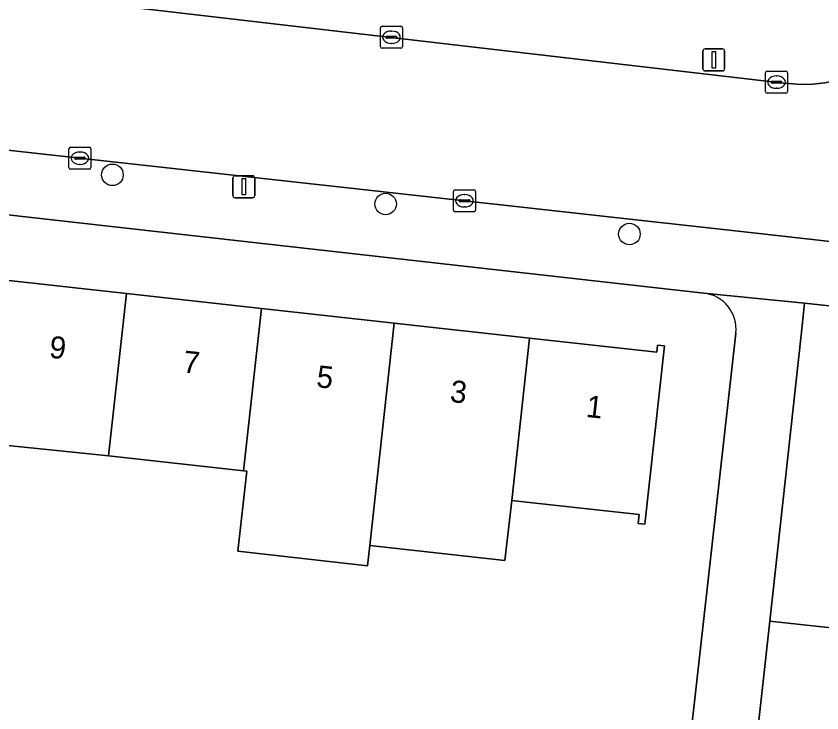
# Model space of a CAD drawing. Extents: x 162026 to 163502, y 387295 to 388169.
# Drawn here: x 162826.44 to 162863.01, y 387459.47 to 387491.11 of the extents above; entities that cross this region are included whole.
import ezdxf

# ---------------------------------------------------------------- set-up
doc = ezdxf.new("R2010")
doc.units = 0
for name, color, linetype in [('IMGEO_Boom', 7, 'Continuous'), ('IMGEO_Erf', 7, 'Continuous'), ('IMGEO_Groenvoorziening', 7, 'Continuous'), ('IMGEO_Kolk', 7, 'Continuous'), ('IMGEO_Lichtmast', 7, 'Continuous'), ('IMGEO_Pand', 7, 'Continuous'), ('IMGEO_Pand_nummerreeks', 7, 'Continuous'), ('IMGEO_Rijbaan_lokaal_open', 7, 'Continuous'), ('IMGEO_Voetpad_open', 7, 'Continuous')]:
    doc.layers.add(name, color=color, linetype=linetype)

msp = doc.modelspace()

# ---------------------------------------------------------------- linework, layer by layer
at = {"layer": 'IMGEO_Boom'}
for centre in [(162830.808, 387483.905), (162843.206, 387482.581), (162854.27, 387481.215)]:
    msp.add_circle(centre, 0.489, dxfattribs=at)
at = {"layer": 'IMGEO_Erf'}
for points in [[(162857.65, 387478.53), (162815.29, 387483.307)], [(162825.685, 387479.151), (162831.453, 387478.514), (162837.573, 387477.838), (162843.601, 387477.172), (162849.742, 387476.494), (162855.508, 387475.857), (162855.543, 387476.174), (162855.859, 387476.14), (162854.966, 387468.04), (162854.668, 387468.073), (162854.712, 387468.471), (162849.743, 387469.023), (162848.927, 387469.114), (162848.624, 387466.386), (162842.483, 387467.068), (162842.381, 387466.154), (162836.505, 387466.806), (162836.909, 387470.448), (162836.758, 387470.465)], [(162856.396, 387452.551), (162859.101, 387476.712)], [(162836.758, 387470.465), (162830.638, 387471.144), (162824.866, 387471.739), (162824.53, 387468.699), (162818.436, 387469.326), (162818.433, 387469.3), (162818.085, 387466.233), (162817.738, 387463.167), (162817.39, 387460.1), (162817.043, 387457.034)]]:
    msp.add_lwpolyline(points, dxfattribs=at)
msp.add_arc((162857.466, 387476.895), 1.646, 353.6226, 83.5662, dxfattribs=at)
at = {"layer": 'IMGEO_Groenvoorziening'}
msp.add_lwpolyline([(162871.452, 387474.069), (162871.091, 387476.517), (162871.013, 387476.925), (162870.951, 387477.144), (162862.219, 387478.083), (162862.059, 387476.627), (162860.636, 387463.638), (162864.265, 387463.241), (162862.8, 387450.75), (162861.844, 387442.605), (162868.305, 387443.636), (162869.763, 387443.869), (162865.924, 387469.823)], dxfattribs=at)
msp.add_lwpolyline([(162864.265, 387463.241), (162860.636, 387463.638), (162859.27, 387451.173), (162862.8, 387450.75)], close=True, dxfattribs=at)
at = {"layer": 'IMGEO_Kolk'}
for p, q in [((162842.972, 387489.727), (162842.972, 387490.579)), ((162843.047, 387490.653), (162843.899, 387490.653)), ((162843.973, 387490.579), (162843.973, 387489.727)), ((162843.274, 387490.196), (162843.672, 387490.196)), ((162843.46, 387490.433), (162843.485, 387490.433)), ((162843.231, 387490.147), (162843.231, 387490.159)), ((162843.669, 387490.11), (162843.271, 387490.11)), ((162843.483, 387489.873), (162843.458, 387489.873)), ((162843.715, 387490.159), (162843.715, 387490.147)), ((162843.899, 387489.653), (162843.047, 387489.653)), ((162860.445, 387487.689), (162860.445, 387488.541)), ((162860.52, 387488.615), (162861.372, 387488.615)), ((162860.933, 387488.395), (162860.958, 387488.395)), ((162861.446, 387488.541), (162861.446, 387487.689)), ((162860.704, 387488.109), (162860.704, 387488.121)), ((162861.142, 387488.072), (162860.744, 387488.072)), ((162860.747, 387488.158), (162861.145, 387488.158)), ((162861.188, 387488.121), (162861.188, 387488.109)), ((162860.956, 387487.835), (162860.931, 387487.835)), ((162861.372, 387487.615), (162860.52, 387487.615)), ((162828.834, 387484.235), (162828.834, 387485.087)), ((162828.909, 387485.161), (162829.761, 387485.161)), ((162829.835, 387485.087), (162829.835, 387484.235)), ((162829.322, 387484.941), (162829.347, 387484.941)), ((162829.093, 387484.655), (162829.093, 387484.667)), ((162829.531, 387484.618), (162829.133, 387484.618)), ((162829.136, 387484.704), (162829.534, 387484.704)), ((162829.345, 387484.381), (162829.32, 387484.381)), ((162829.577, 387484.667), (162829.577, 387484.655)), ((162829.761, 387484.161), (162828.909, 387484.161)), ((162846.285, 387482.303), (162846.285, 387483.155)), ((162846.36, 387483.229), (162847.212, 387483.229)), ((162846.773, 387483.009), (162846.798, 387483.009)), ((162847.286, 387483.155), (162847.286, 387482.303)), ((162846.544, 387482.723), (162846.544, 387482.735)), ((162846.982, 387482.686), (162846.584, 387482.686)), ((162846.587, 387482.772), (162846.985, 387482.772)), ((162847.028, 387482.735), (162847.028, 387482.723)), ((162847.212, 387482.229), (162846.36, 387482.229)), ((162846.796, 387482.449), (162846.771, 387482.449))]:
    msp.add_line(p, q, dxfattribs=at)
for points in [[(162842.972, 387489.727), (162842.972, 387490.579)], [(162843.047, 387490.653), (162843.899, 387490.653)], [(162843.973, 387490.579), (162843.973, 387489.727)], [(162843.899, 387489.653), (162843.047, 387489.653)], [(162860.445, 387487.689), (162860.445, 387488.541)], [(162860.52, 387488.615), (162861.372, 387488.615)], [(162861.446, 387488.541), (162861.446, 387487.689)], [(162861.372, 387487.615), (162860.52, 387487.615)], [(162828.834, 387484.235), (162828.834, 387485.087)], [(162828.909, 387485.161), (162829.761, 387485.161)], [(162829.835, 387485.087), (162829.835, 387484.235)], [(162829.761, 387484.161), (162828.909, 387484.161)], [(162846.285, 387482.303), (162846.285, 387483.155)], [(162846.36, 387483.229), (162847.212, 387483.229)], [(162847.286, 387483.155), (162847.286, 387482.303)], [(162847.212, 387482.229), (162846.36, 387482.229)]]:
    msp.add_lwpolyline(points, dxfattribs=at)
for centre, radius, start, end in [((162843.049, 387490.577), 0.0765, 91.552, 178.448), ((162843.049, 387490.577), 0.0765, 91.552, 178.448), ((162843.897, 387490.577), 0.0765, 1.552, 88.448), ((162843.897, 387490.577), 0.0765, 1.552, 88.448), ((162843.271, 387490.156), 0.0403, 85.8775, 175.7526), ((162843.676, 387490.158), 0.0386, 1.7309, 96.639), ((162843.268, 387490.146), 0.0366, 178.938, 274.7102), ((162843.672, 387490.153), 0.043, 264.8664, 352.4533), ((162843.049, 387489.729), 0.0765, 181.552, 268.448), ((162843.049, 387489.729), 0.0765, 181.552, 268.448), ((162843.897, 387489.729), 0.0765, 271.552, 358.448), ((162843.897, 387489.729), 0.0765, 271.552, 358.448), ((162860.522, 387488.539), 0.0765, 91.552, 178.448), ((162860.522, 387488.539), 0.0765, 91.552, 178.448), ((162861.37, 387488.539), 0.0765, 1.552, 88.448), ((162861.37, 387488.539), 0.0765, 1.552, 88.448), ((162860.744, 387488.118), 0.0403, 85.8775, 175.7526), ((162860.741, 387488.108), 0.0366, 178.938, 274.7102), ((162861.145, 387488.115), 0.043, 264.8664, 352.4533), ((162861.149, 387488.12), 0.0386, 1.7309, 96.639), ((162860.522, 387487.691), 0.0765, 181.552, 268.448), ((162860.522, 387487.691), 0.0765, 181.552, 268.448), ((162861.37, 387487.691), 0.0765, 271.552, 358.448), ((162861.37, 387487.691), 0.0765, 271.552, 358.448), ((162828.911, 387485.085), 0.0765, 91.552, 178.448), ((162828.911, 387485.085), 0.0765, 91.552, 178.448), ((162829.759, 387485.085), 0.0765, 1.552, 88.448), ((162829.759, 387485.085), 0.0765, 1.552, 88.448), ((162829.133, 387484.664), 0.0403, 85.8775, 175.7526), ((162829.13, 387484.654), 0.0366, 178.938, 274.7102), ((162829.534, 387484.661), 0.043, 264.8664, 352.4533), ((162829.538, 387484.666), 0.0386, 1.7309, 96.639), ((162828.911, 387484.237), 0.0765, 181.552, 268.448), ((162828.911, 387484.237), 0.0765, 181.552, 268.448), ((162829.759, 387484.237), 0.0765, 271.552, 358.448), ((162829.759, 387484.237), 0.0765, 271.552, 358.448), ((162846.362, 387483.153), 0.0765, 91.552, 178.448), ((162846.362, 387483.153), 0.0765, 91.552, 178.448), ((162847.21, 387483.153), 0.0765, 1.552, 88.448), ((162847.21, 387483.153), 0.0765, 1.552, 88.448), ((162846.584, 387482.732), 0.0403, 85.8775, 175.7526), ((162846.581, 387482.722), 0.0366, 178.938, 274.7102), ((162846.985, 387482.729), 0.043, 264.8664, 352.4533), ((162846.989, 387482.734), 0.0386, 1.7309, 96.639), ((162846.362, 387482.305), 0.0765, 181.552, 268.448), ((162846.362, 387482.305), 0.0765, 181.552, 268.448), ((162847.21, 387482.305), 0.0765, 271.552, 358.448), ((162847.21, 387482.305), 0.0765, 271.552, 358.448)]:
    msp.add_arc(centre, radius, start, end, dxfattribs=at)
for centre, major_axis, ratio, start_param, end_param in [((162843.459, 387490.153), (-0.387, 0.002), 0.722429, 4.712389, 7.853982), ((162843.484, 387490.153), (-0.39, 0.002), 0.717154, 1.570796, 4.712389), ((162860.932, 387488.115), (-0.387, 0.002), 0.722429, 4.712389, 7.853982), ((162860.957, 387488.115), (-0.39, 0.002), 0.717154, 1.570796, 4.712389), ((162829.321, 387484.661), (-0.387, 0.002), 0.722429, 4.712389, 7.853982), ((162829.346, 387484.661), (-0.39, 0.002), 0.717154, 1.570796, 4.712389), ((162846.772, 387482.729), (-0.387, 0.002), 0.722429, 4.712389, 7.853982), ((162846.797, 387482.729), (-0.39, 0.002), 0.717154, 1.570796, 4.712389)]:
    msp.add_ellipse(centre, major_axis=major_axis, ratio=ratio, start_param=start_param, end_param=end_param, dxfattribs=at)
at = {"layer": 'IMGEO_Lichtmast'}
for p, q in [((162857.603, 387488.726), (162857.603, 387489.526)), ((162857.603, 387489.526), (162857.603, 387488.726)), ((162857.703, 387489.626), (162858.493, 387489.626)), ((162858.493, 387489.626), (162857.703, 387489.626)), ((162858.593, 387489.526), (162858.593, 387488.726)), ((162858.593, 387488.726), (162858.593, 387489.526)), ((162858.493, 387488.626), (162857.703, 387488.626)), ((162857.703, 387488.626), (162858.493, 387488.626)), ((162836.274, 387482.965), (162836.274, 387483.765)), ((162836.274, 387483.765), (162836.274, 387482.965)), ((162836.374, 387483.865), (162837.164, 387483.865)), ((162837.164, 387483.865), (162836.374, 387483.865)), ((162837.264, 387483.765), (162837.264, 387482.965)), ((162837.264, 387482.965), (162837.264, 387483.765)), ((162837.164, 387482.865), (162836.374, 387482.865)), ((162836.374, 387482.865), (162837.164, 387482.865))]:
    msp.add_line(p, q, dxfattribs=at)
for points in [[(162858.023, 387489.501), (162858.173, 387489.501), (162858.173, 387488.751), (162858.023, 387488.751), (162858.023, 387489.501)], [(162836.694, 387483.74), (162836.844, 387483.74), (162836.844, 387482.99), (162836.694, 387482.99), (162836.694, 387483.74)]]:
    msp.add_lwpolyline(points, dxfattribs=at)
for centre, start, end in [((162857.703, 387489.526), 90, 180), ((162857.703, 387489.526), 90, 180), ((162858.493, 387489.526), 0, 90), ((162858.493, 387489.526), 360, 90), ((162857.703, 387488.726), 180, 270), ((162857.703, 387488.726), 180, 270), ((162858.493, 387488.726), 270, 0), ((162858.493, 387488.726), 270, 0), ((162836.374, 387483.765), 90, 180), ((162836.374, 387483.765), 90, 180), ((162837.164, 387483.765), 0, 90), ((162837.164, 387483.765), 360, 90), ((162836.374, 387482.965), 180, 270), ((162836.374, 387482.965), 180, 270), ((162837.164, 387482.965), 270, 0), ((162837.164, 387482.965), 270, 0)]:
    msp.add_arc(centre, 0.1, start, end, dxfattribs=at)
at = {"layer": 'IMGEO_Pand'}
for points in [[(162830.638, 387471.144), (162831.453, 387478.514), (162825.685, 387479.151), (162824.866, 387471.739)], [(162830.638, 387471.144), (162836.758, 387470.465), (162837.573, 387477.838), (162831.453, 387478.514)], [(162843.601, 387477.172), (162837.573, 387477.838), (162836.758, 387470.465), (162836.909, 387470.448), (162836.505, 387466.806), (162842.381, 387466.154), (162842.483, 387467.068)], [(162849.742, 387476.494), (162843.601, 387477.172), (162842.483, 387467.068), (162848.624, 387466.386), (162848.927, 387469.114)], [(162848.927, 387469.114), (162849.743, 387469.023), (162854.712, 387468.471), (162854.668, 387468.073), (162854.966, 387468.04), (162855.859, 387476.14), (162855.543, 387476.174), (162855.508, 387475.857), (162849.742, 387476.494)]]:
    msp.add_lwpolyline(points, close=True, dxfattribs=at)
at = {"layer": 'IMGEO_Rijbaan_lokaal_open'}
for points in [[(162810.215, 387486.71), (162820.587, 387485.63), (162859.88, 387481.265), (162867.007, 387480.473), (162867.298, 387480.431), (162867.704, 387480.34), (162868.1, 387480.214), (162868.483, 387480.052), (162868.851, 387479.857), (162869.199, 387479.63), (162869.526, 387479.373), (162869.828, 387479.088), (162870.104, 387478.777), (162870.351, 387478.442), (162870.567, 387478.087), (162870.75, 387477.713), (162870.899, 387477.325), (162870.951, 387477.144), (162868.251, 387494.697)], [(162867.719, 387491.523), (162867.469, 387491.041), (162867.177, 387490.584), (162866.845, 387490.155), (162866.476, 387489.757), (162866.073, 387489.393), (162865.639, 387489.067), (162865.178, 387488.781), (162864.693, 387488.537), (162864.188, 387488.338), (162863.668, 387488.184), (162863.136, 387488.078), (162862.596, 387488.019), (162862.053, 387488.009), (162861.512, 387488.048), (162861.279, 387488.075), (162827.85, 387491.973)]]:
    msp.add_lwpolyline(points, dxfattribs=at)
at = {"layer": 'IMGEO_Voetpad_open'}
for points in [[(162827.85, 387491.973), (162861.279, 387488.075), (162861.512, 387488.048), (162862.053, 387488.009), (162862.596, 387488.019), (162863.136, 387488.078), (162863.668, 387488.184), (162864.188, 387488.338), (162864.693, 387488.537), (162865.178, 387488.781), (162865.639, 387489.067), (162866.073, 387489.393), (162866.476, 387489.757), (162866.845, 387490.155), (162867.177, 387490.584), (162867.469, 387491.041), (162867.719, 387491.523), (162867.925, 387492.025), (162868.086, 387492.544), (162868.199, 387493.074)], [(162805.195, 387484.51), (162809.278, 387483.985), (162815.29, 387483.307), (162857.65, 387478.53), (162862.219, 387478.083), (162870.951, 387477.144), (162870.899, 387477.325), (162870.75, 387477.713), (162870.567, 387478.087), (162870.351, 387478.442), (162870.104, 387478.777), (162869.828, 387479.088), (162869.526, 387479.373), (162869.199, 387479.63), (162868.851, 387479.857), (162868.483, 387480.052), (162868.1, 387480.214), (162867.704, 387480.34), (162867.298, 387480.431), (162867.007, 387480.473), (162859.88, 387481.265), (162820.587, 387485.63)], [(162858.483, 387443.991), (162859.27, 387451.173), (162860.636, 387463.638), (162862.059, 387476.627), (162862.219, 387478.083), (162857.65, 387478.53)], [(162859.101, 387476.712), (162856.396, 387452.551), (162856.24, 387451.158), (162852.147, 387414.609), (162852.032, 387413.586)]]:
    msp.add_lwpolyline(points, dxfattribs=at)
msp.add_arc((162857.466, 387476.895), 1.646, 353.6226, 83.5662, dxfattribs=at)

# ---------------------------------------------------------------- texts
at = {"layer": 'IMGEO_Pand_nummerreeks'}
for s, rotation, p in [('9', 353.6977, (162827.909, 387475.606)), ('7', 353.6977, (162833.971, 387474.936)), ('5', 353.6975, (162840.035, 387474.267)), ('3', 353.6975, (162846.097, 387473.597)), ('1', 353.6977, (162852.272, 387472.914))]:
    msp.add_text(s, height=1, rotation=rotation, dxfattribs=at).set_placement(p)

doc.saveas('drawing.dxf')
